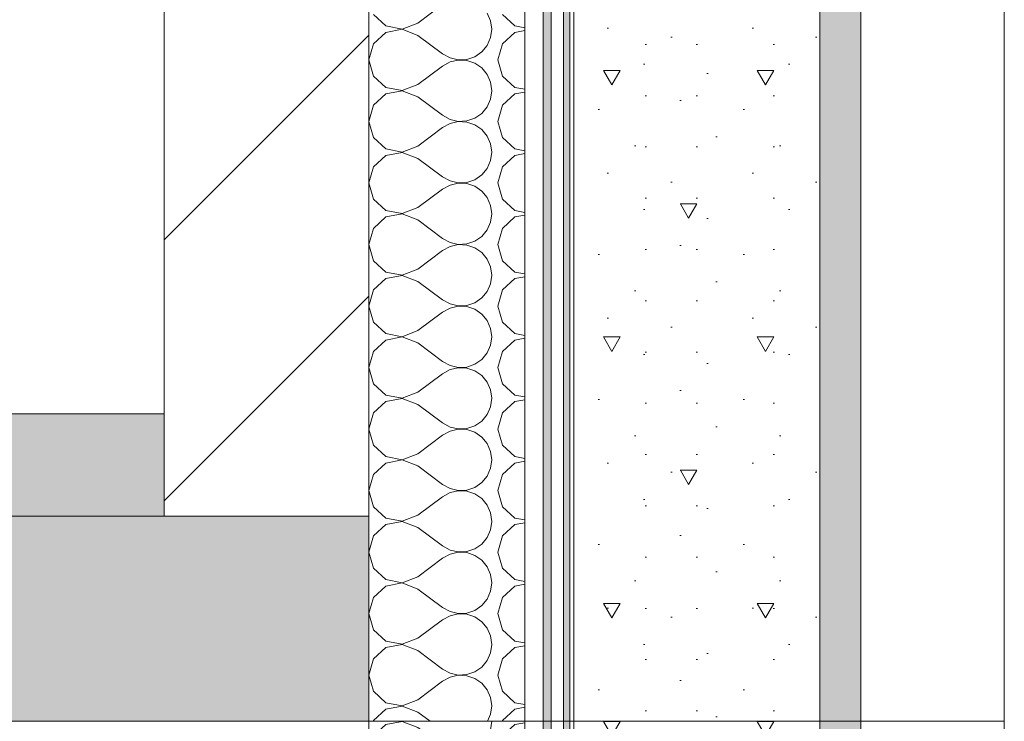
# Model space of a CAD drawing. Header units: millimetres. Extents: x -7244646 to -5701154, y 5723682 to 6071635.
# Tile 434 of 656: x -6357513 to -6356553, y 5781359 to 5782043. Entities that reach past the tile are written whole.
import ezdxf

# ---------------------------------------------------------------- set-up
doc = ezdxf.new("R2010")
doc.units = ezdxf.units.MM
doc.header["$MEASUREMENT"] = 0
doc.set_wipeout_variables(frame=1)
doc.linetypes.add('Wipeout_Contour', pattern=[1000, 0, -1000])
for name, color, linetype, lineweight in [('0_Ном._пера__1', 7, 'Continuous', 0), ('0_Ном._пера__120', 7, 'Continuous', 0), ('0_Ном._пера__141', 7, 'Continuous', 5), ('0_Ном._пера__2', 8, 'Continuous', 15), ('0_Ном._пера__21', 7, 'Continuous', 5)]:
    doc.layers.add(name, color=color, linetype=linetype, lineweight=lineweight)
doc.layers.add('0_Ном._пера__166', color=7, linetype='Continuous', lineweight=5, true_color=0x97cbff)

# ---------------------------------------------------------------- blocks, each defined once
blk = doc.blocks.new('*X290', base_point=(-7387333.12, 5739809.18))
at = {"layer": '0_Ном._пера__1', "color": 7, "linetype": 'Continuous', "lineweight": 0}
for p, q in [((-6357156.17, 5781356.01), (-6357168.27, 5781344.95)), ((-6357140.06, 5781359.06), (-6357156.17, 5781356.01)), ((-6357124.75, 5781353.18), (-6357140.06, 5781359.06)), ((-6357124.75, 5781353.18), (-6357100.75, 5781335.18)), ((-6357053.89, 5781350.98), (-6357052.75, 5781359.18)), ((-6357030.17, 5781356.01), (-6357042.27, 5781344.95)), ((-6357020.66, 5781357.81), (-6357030.17, 5781356.01)), ((-6357168.27, 5781344.95), (-6357172.75, 5781329.18)), ((-6357062.51, 5781337.03), (-6357057.23, 5781343.41)), ((-6357057.23, 5781343.41), (-6357053.89, 5781350.98)), ((-6357042.27, 5781344.95), (-6357046.75, 5781329.18)), ((-6357100.75, 5781335.18), (-6357093.51, 5781331.17)), ((-6357069.34, 5781332.35), (-6357062.51, 5781337.03)), ((-6357172.75, 5781329.18), (-6357168.27, 5781313.41)), ((-6357093.51, 5781327.19), (-6357100.75, 5781323.18)), ((-6357093.51, 5781331.17), (-6357085.45, 5781329.3)), ((-6357085.45, 5781329.06), (-6357093.51, 5781327.19)), ((-6357085.45, 5781329.3), (-6357077.18, 5781329.7)), ((-6357077.18, 5781328.66), (-6357085.45, 5781329.06)), ((-6357077.18, 5781329.7), (-6357069.34, 5781332.35)), ((-6357069.34, 5781326.01), (-6357077.18, 5781328.66)), ((-6357062.51, 5781321.33), (-6357069.34, 5781326.01)), ((-6357046.75, 5781329.18), (-6357042.27, 5781313.41)), ((-6357124.75, 5781305.18), (-6357100.75, 5781323.18)), ((-6357057.23, 5781314.95), (-6357062.51, 5781321.33)), ((-6357053.89, 5781307.38), (-6357057.23, 5781314.95)), ((-6357168.27, 5781313.41), (-6357156.17, 5781302.35)), ((-6357140.06, 5781299.3), (-6357124.75, 5781305.18)), ((-6357052.75, 5781299.18), (-6357053.89, 5781307.38)), ((-6357042.27, 5781313.41), (-6357030.17, 5781302.35)), ((-6357156.17, 5781296.01), (-6357168.27, 5781284.95)), ((-6357156.17, 5781302.35), (-6357140.06, 5781299.3)), ((-6357140.06, 5781299.06), (-6357156.17, 5781296.01)), ((-6357124.75, 5781293.18), (-6357140.06, 5781299.06)), ((-6357053.89, 5781290.98), (-6357052.75, 5781299.18)), ((-6357030.17, 5781296.01), (-6357042.27, 5781284.95)), ((-6357030.17, 5781302.35), (-6357020.66, 5781300.55)), ((-6357020.66, 5781297.81), (-6357030.17, 5781296.01)), ((-6357124.75, 5781293.18), (-6357100.75, 5781275.18)), ((-6357057.23, 5781283.41), (-6357053.89, 5781290.98)), ((-6357168.27, 5781284.95), (-6357172.75, 5781269.18)), ((-6357069.34, 5781272.35), (-6357062.51, 5781277.03)), ((-6357062.51, 5781277.03), (-6357057.23, 5781283.41)), ((-6357042.27, 5781284.95), (-6357046.75, 5781269.18)), ((-6357172.75, 5781269.18), (-6357168.27, 5781253.41)), ((-6357100.75, 5781275.18), (-6357093.51, 5781271.17)), ((-6357093.51, 5781267.19), (-6357100.75, 5781263.18)), ((-6357093.51, 5781271.17), (-6357085.45, 5781269.3)), ((-6357085.45, 5781269.06), (-6357093.51, 5781267.19)), ((-6357085.45, 5781269.3), (-6357077.18, 5781269.7)), ((-6357077.18, 5781268.66), (-6357085.45, 5781269.06)), ((-6357077.18, 5781269.7), (-6357069.34, 5781272.35)), ((-6357069.34, 5781266.01), (-6357077.18, 5781268.66)), ((-6357062.51, 5781261.33), (-6357069.34, 5781266.01)), ((-6357046.75, 5781269.18), (-6357042.27, 5781253.41)), ((-6357124.75, 5781245.18), (-6357100.75, 5781263.18)), ((-6357057.23, 5781254.95), (-6357062.51, 5781261.33)), ((-6357168.27, 5781253.41), (-6357156.17, 5781242.35)), ((-6357053.89, 5781247.38), (-6357057.23, 5781254.95)), ((-6357052.75, 5781239.18), (-6357053.89, 5781247.38)), ((-6357042.27, 5781253.41), (-6357030.17, 5781242.35)), ((-6357156.17, 5781242.35), (-6357140.06, 5781239.3)), ((-6357140.06, 5781239.06), (-6357156.17, 5781236.01)), ((-6357140.06, 5781239.3), (-6357124.75, 5781245.18)), ((-6357124.75, 5781233.18), (-6357140.06, 5781239.06)), ((-6357053.89, 5781230.98), (-6357052.75, 5781239.18)), ((-6357030.17, 5781242.35), (-6357020.66, 5781240.55)), ((-6357020.66, 5781237.81), (-6357030.17, 5781236.01)), ((-6357156.17, 5781236.01), (-6357168.27, 5781224.95)), ((-6357124.75, 5781233.18), (-6357100.75, 5781215.18)), ((-6357057.23, 5781223.41), (-6357053.89, 5781230.98)), ((-6357030.17, 5781236.01), (-6357042.27, 5781224.95)), ((-6357168.27, 5781224.95), (-6357172.75, 5781209.18)), ((-6357062.51, 5781217.03), (-6357057.23, 5781223.41)), ((-6357042.27, 5781224.95), (-6357046.75, 5781209.18)), ((-6357172.75, 5781209.18), (-6357168.27, 5781193.41)), ((-6357100.75, 5781215.18), (-6357093.51, 5781211.17)), ((-6357093.51, 5781211.17), (-6357085.45, 5781209.3)), ((-6357085.45, 5781209.06), (-6357093.51, 5781207.19)), ((-6357085.45, 5781209.3), (-6357077.18, 5781209.7)), ((-6357077.18, 5781208.66), (-6357085.45, 5781209.06)), ((-6357077.18, 5781209.7), (-6357069.34, 5781212.35)), ((-6357069.34, 5781206.01), (-6357077.18, 5781208.66)), ((-6357069.34, 5781212.35), (-6357062.51, 5781217.03)), ((-6357046.75, 5781209.18), (-6357042.27, 5781193.41)), ((-6357124.75, 5781185.18), (-6357100.75, 5781203.18)), ((-6357093.51, 5781207.19), (-6357100.75, 5781203.18)), ((-6357062.51, 5781201.33), (-6357069.34, 5781206.01)), ((-6357057.23, 5781194.95), (-6357062.51, 5781201.33)), ((-6357168.27, 5781193.41), (-6357156.17, 5781182.35)), ((-6357053.89, 5781187.38), (-6357057.23, 5781194.95)), ((-6357042.27, 5781193.41), (-6357030.17, 5781182.35)), ((-6357156.17, 5781182.35), (-6357140.06, 5781179.3)), ((-6357140.06, 5781179.3), (-6357124.75, 5781185.18)), ((-6357052.75, 5781179.18), (-6357053.89, 5781187.38)), ((-6357030.17, 5781182.35), (-6357020.66, 5781180.55)), ((-6357156.17, 5781176.01), (-6357168.27, 5781164.95)), ((-6357140.06, 5781179.06), (-6357156.17, 5781176.01)), ((-6357124.75, 5781173.18), (-6357140.06, 5781179.06)), ((-6357124.75, 5781173.18), (-6357100.75, 5781155.18)), ((-6357057.23, 5781163.41), (-6357053.89, 5781170.98)), ((-6357053.89, 5781170.98), (-6357052.75, 5781179.18)), ((-6357030.17, 5781176.01), (-6357042.27, 5781164.95)), ((-6357020.66, 5781177.81), (-6357030.17, 5781176.01)), ((-6357168.27, 5781164.95), (-6357172.75, 5781149.18)), ((-6357062.51, 5781157.03), (-6357057.23, 5781163.41)), ((-6357042.27, 5781164.95), (-6357046.75, 5781149.18)), ((-6357100.75, 5781155.18), (-6357093.51, 5781151.17)), ((-6357093.51, 5781151.17), (-6357085.45, 5781149.3)), ((-6357077.18, 5781149.7), (-6357069.34, 5781152.35)), ((-6357069.34, 5781152.35), (-6357062.51, 5781157.03)), ((-6357172.75, 5781149.18), (-6357168.27, 5781133.41)), ((-6357124.75, 5781125.18), (-6357100.75, 5781143.18)), ((-6357093.51, 5781147.19), (-6357100.75, 5781143.18)), ((-6357085.45, 5781149.06), (-6357093.51, 5781147.19)), ((-6357085.45, 5781149.3), (-6357077.18, 5781149.7)), ((-6357077.18, 5781148.66), (-6357085.45, 5781149.06)), ((-6357069.34, 5781146.01), (-6357077.18, 5781148.66)), ((-6357062.51, 5781141.33), (-6357069.34, 5781146.01)), ((-6357057.23, 5781134.95), (-6357062.51, 5781141.33)), ((-6357046.75, 5781149.18), (-6357042.27, 5781133.41)), ((-6357168.27, 5781133.41), (-6357156.17, 5781122.35)), ((-6357053.89, 5781127.38), (-6357057.23, 5781134.95)), ((-6357042.27, 5781133.41), (-6357030.17, 5781122.35)), ((-6357156.17, 5781122.35), (-6357140.06, 5781119.3)), ((-6357140.06, 5781119.3), (-6357124.75, 5781125.18)), ((-6357052.75, 5781119.18), (-6357053.89, 5781127.38)), ((-6357030.17, 5781122.35), (-6357020.66, 5781120.55)), ((-6357156.17, 5781116.01), (-6357168.27, 5781104.95)), ((-6357140.06, 5781119.06), (-6357156.17, 5781116.01)), ((-6357124.75, 5781113.18), (-6357140.06, 5781119.06)), ((-6357124.75, 5781113.18), (-6357100.75, 5781095.18)), ((-6357053.89, 5781110.98), (-6357052.75, 5781119.18)), ((-6357030.17, 5781116.01), (-6357042.27, 5781104.95)), ((-6357020.66, 5781117.81), (-6357030.17, 5781116.01)), ((-6357168.27, 5781104.95), (-6357172.75, 5781089.18)), ((-6357062.51, 5781097.03), (-6357057.23, 5781103.41)), ((-6357057.23, 5781103.41), (-6357053.89, 5781110.98)), ((-6357042.27, 5781104.95), (-6357046.75, 5781089.18)), ((-6357100.75, 5781095.18), (-6357093.51, 5781091.17)), ((-6357069.34, 5781092.35), (-6357062.51, 5781097.03)), ((-6357172.75, 5781089.18), (-6357168.27, 5781073.41)), ((-6357093.51, 5781087.19), (-6357100.75, 5781083.18)), ((-6357093.51, 5781091.17), (-6357085.45, 5781089.3)), ((-6357085.45, 5781089.06), (-6357093.51, 5781087.19)), ((-6357085.45, 5781089.3), (-6357077.18, 5781089.7)), ((-6357077.18, 5781088.66), (-6357085.45, 5781089.06)), ((-6357077.18, 5781089.7), (-6357069.34, 5781092.35)), ((-6357069.34, 5781086.01), (-6357077.18, 5781088.66)), ((-6357062.51, 5781081.33), (-6357069.34, 5781086.01)), ((-6357046.75, 5781089.18), (-6357042.27, 5781073.41)), ((-6357124.75, 5781065.18), (-6357100.75, 5781083.18)), ((-6357057.23, 5781074.95), (-6357062.51, 5781081.33)), ((-6357053.89, 5781067.38), (-6357057.23, 5781074.95)), ((-6357168.27, 5781073.41), (-6357156.17, 5781062.35)), ((-6357140.06, 5781059.3), (-6357124.75, 5781065.18)), ((-6357052.75, 5781059.18), (-6357053.89, 5781067.38)), ((-6357042.27, 5781073.41), (-6357030.17, 5781062.35)), ((-6357156.17, 5781062.35), (-6357140.06, 5781059.3)), ((-6357030.17, 5781062.35), (-6357020.66, 5781060.55))]:
    blk.add_line(p, q, dxfattribs=at)
blk = doc.blocks.new('Штриховка_73_3', base_point=(-7387333.12, 5739809.18))
at = {"color": 254, "linetype": 'Wipeout_Contour', "lineweight": 0, "ltscale": 34370931.46516086}
blk.add_wipeout([(-6357172.75, 5781359.18), (-6357172.75, 5781059.18), (-6357020.66, 5781059.18), (-6357020.66, 5781359.18)], dxfattribs=at)
at = {"layer": '0_Ном._пера__1', "color": 7, "linetype": 'Continuous', "lineweight": 0, "flags": 128}
blk.add_lwpolyline([(-6357172.75, 5781359.18), (-6357172.75, 5781059.18), (-6357020.66, 5781059.18), (-6357020.66, 5781359.18)], close=True, dxfattribs=at)
at = {"layer": '0_Ном._пера__1', "color": 7, "linetype": 'Continuous', "lineweight": 0}
blk.add_blockref('*X290', (-7387333.12, 5739809.18), dxfattribs=at)
blk = doc.blocks.new('*X300', base_point=(-7387333.12, 5739809.18))
at = {"layer": '0_Ном._пера__1', "color": 7, "linetype": 'Continuous', "lineweight": 0}
for p, q in [((-6357124.75, 5782040.18), (-6357100.75, 5782058.18)), ((-6357168.27, 5782048.41), (-6357156.17, 5782037.35)), ((-6357053.89, 5782042.38), (-6357057.23, 5782049.95)), ((-6357042.27, 5782048.41), (-6357030.17, 5782037.35)), ((-6357156.17, 5782037.35), (-6357140.06, 5782034.3)), ((-6357140.06, 5782034.3), (-6357124.75, 5782040.18)), ((-6357052.75, 5782034.18), (-6357053.89, 5782042.38)), ((-6357030.17, 5782037.35), (-6357020.66, 5782035.55)), ((-6357156.17, 5782031.01), (-6357168.27, 5782019.95)), ((-6357140.06, 5782034.06), (-6357156.17, 5782031.01)), ((-6357124.75, 5782028.18), (-6357140.06, 5782034.06)), ((-6357124.75, 5782028.18), (-6357100.75, 5782010.18)), ((-6357057.23, 5782018.41), (-6357053.89, 5782025.98)), ((-6357053.89, 5782025.98), (-6357052.75, 5782034.18)), ((-6357030.17, 5782031.01), (-6357042.27, 5782019.95)), ((-6357020.66, 5782032.81), (-6357030.17, 5782031.01)), ((-6357168.27, 5782019.95), (-6357172.75, 5782004.18)), ((-6357062.51, 5782012.03), (-6357057.23, 5782018.41)), ((-6357042.27, 5782019.95), (-6357046.75, 5782004.18)), ((-6357100.75, 5782010.18), (-6357093.51, 5782006.17)), ((-6357093.51, 5782006.17), (-6357085.45, 5782004.3)), ((-6357077.18, 5782004.7), (-6357069.34, 5782007.35)), ((-6357069.34, 5782007.35), (-6357062.51, 5782012.03)), ((-6357172.75, 5782004.18), (-6357168.27, 5781988.41)), ((-6357124.75, 5781980.18), (-6357100.75, 5781998.18)), ((-6357093.51, 5782002.19), (-6357100.75, 5781998.18)), ((-6357085.45, 5782004.06), (-6357093.51, 5782002.19)), ((-6357085.45, 5782004.3), (-6357077.18, 5782004.7)), ((-6357077.18, 5782003.66), (-6357085.45, 5782004.06)), ((-6357069.34, 5782001.01), (-6357077.18, 5782003.66)), ((-6357062.51, 5781996.33), (-6357069.34, 5782001.01)), ((-6357057.23, 5781989.95), (-6357062.51, 5781996.33)), ((-6357046.75, 5782004.18), (-6357042.27, 5781988.41)), ((-6357168.27, 5781988.41), (-6357156.17, 5781977.35)), ((-6357053.89, 5781982.38), (-6357057.23, 5781989.95)), ((-6357042.27, 5781988.41), (-6357030.17, 5781977.35)), ((-6357156.17, 5781977.35), (-6357140.06, 5781974.3)), ((-6357140.06, 5781974.3), (-6357124.75, 5781980.18)), ((-6357052.75, 5781974.18), (-6357053.89, 5781982.38)), ((-6357030.17, 5781977.35), (-6357020.66, 5781975.55)), ((-6357156.17, 5781971.01), (-6357168.27, 5781959.95)), ((-6357140.06, 5781974.06), (-6357156.17, 5781971.01)), ((-6357124.75, 5781968.18), (-6357140.06, 5781974.06)), ((-6357124.75, 5781968.18), (-6357100.75, 5781950.18)), ((-6357053.89, 5781965.98), (-6357052.75, 5781974.18)), ((-6357030.17, 5781971.01), (-6357042.27, 5781959.95)), ((-6357020.66, 5781972.81), (-6357030.17, 5781971.01)), ((-6357168.27, 5781959.95), (-6357172.75, 5781944.18)), ((-6357062.51, 5781952.03), (-6357057.23, 5781958.41)), ((-6357057.23, 5781958.41), (-6357053.89, 5781965.98)), ((-6357042.27, 5781959.95), (-6357046.75, 5781944.18)), ((-6357100.75, 5781950.18), (-6357093.51, 5781946.17)), ((-6357069.34, 5781947.35), (-6357062.51, 5781952.03)), ((-6357172.75, 5781944.18), (-6357168.27, 5781928.41)), ((-6357093.51, 5781942.19), (-6357100.75, 5781938.18)), ((-6357093.51, 5781946.17), (-6357085.45, 5781944.3)), ((-6357085.45, 5781944.06), (-6357093.51, 5781942.19)), ((-6357085.45, 5781944.3), (-6357077.18, 5781944.7)), ((-6357077.18, 5781943.66), (-6357085.45, 5781944.06)), ((-6357077.18, 5781944.7), (-6357069.34, 5781947.35)), ((-6357069.34, 5781941.01), (-6357077.18, 5781943.66)), ((-6357062.51, 5781936.33), (-6357069.34, 5781941.01)), ((-6357046.75, 5781944.18), (-6357042.27, 5781928.41)), ((-6357124.75, 5781920.18), (-6357100.75, 5781938.18)), ((-6357057.23, 5781929.95), (-6357062.51, 5781936.33)), ((-6357053.89, 5781922.38), (-6357057.23, 5781929.95)), ((-6357168.27, 5781928.41), (-6357156.17, 5781917.35)), ((-6357140.06, 5781914.3), (-6357124.75, 5781920.18)), ((-6357052.75, 5781914.18), (-6357053.89, 5781922.38)), ((-6357042.27, 5781928.41), (-6357030.17, 5781917.35)), ((-6357156.17, 5781911.01), (-6357168.27, 5781899.95)), ((-6357156.17, 5781917.35), (-6357140.06, 5781914.3)), ((-6357140.06, 5781914.06), (-6357156.17, 5781911.01)), ((-6357124.75, 5781908.18), (-6357140.06, 5781914.06)), ((-6357053.89, 5781905.98), (-6357052.75, 5781914.18)), ((-6357030.17, 5781911.01), (-6357042.27, 5781899.95)), ((-6357030.17, 5781917.35), (-6357020.66, 5781915.55)), ((-6357020.66, 5781912.81), (-6357030.17, 5781911.01)), ((-6357168.27, 5781899.95), (-6357172.75, 5781884.18)), ((-6357124.75, 5781908.18), (-6357100.75, 5781890.18)), ((-6357057.23, 5781898.41), (-6357053.89, 5781905.98)), ((-6357042.27, 5781899.95), (-6357046.75, 5781884.18)), ((-6357069.34, 5781887.35), (-6357062.51, 5781892.03)), ((-6357062.51, 5781892.03), (-6357057.23, 5781898.41)), ((-6357172.75, 5781884.18), (-6357168.27, 5781868.41)), ((-6357100.75, 5781890.18), (-6357093.51, 5781886.17)), ((-6357093.51, 5781882.19), (-6357100.75, 5781878.18)), ((-6357093.51, 5781886.17), (-6357085.45, 5781884.3)), ((-6357085.45, 5781884.06), (-6357093.51, 5781882.19)), ((-6357085.45, 5781884.3), (-6357077.18, 5781884.7)), ((-6357077.18, 5781883.66), (-6357085.45, 5781884.06)), ((-6357077.18, 5781884.7), (-6357069.34, 5781887.35)), ((-6357069.34, 5781881.01), (-6357077.18, 5781883.66)), ((-6357062.51, 5781876.33), (-6357069.34, 5781881.01)), ((-6357046.75, 5781884.18), (-6357042.27, 5781868.41)), ((-6357124.75, 5781860.18), (-6357100.75, 5781878.18)), ((-6357057.23, 5781869.95), (-6357062.51, 5781876.33)), ((-6357168.27, 5781868.41), (-6357156.17, 5781857.35)), ((-6357053.89, 5781862.38), (-6357057.23, 5781869.95)), ((-6357052.75, 5781854.18), (-6357053.89, 5781862.38)), ((-6357042.27, 5781868.41), (-6357030.17, 5781857.35)), ((-6357156.17, 5781857.35), (-6357140.06, 5781854.3)), ((-6357140.06, 5781854.06), (-6357156.17, 5781851.01)), ((-6357140.06, 5781854.3), (-6357124.75, 5781860.18)), ((-6357124.75, 5781848.18), (-6357140.06, 5781854.06)), ((-6357053.89, 5781845.98), (-6357052.75, 5781854.18)), ((-6357030.17, 5781857.35), (-6357020.66, 5781855.55)), ((-6357020.66, 5781852.81), (-6357030.17, 5781851.01)), ((-6357156.17, 5781851.01), (-6357168.27, 5781839.95)), ((-6357124.75, 5781848.18), (-6357100.75, 5781830.18)), ((-6357057.23, 5781838.41), (-6357053.89, 5781845.98)), ((-6357030.17, 5781851.01), (-6357042.27, 5781839.95)), ((-6357168.27, 5781839.95), (-6357172.75, 5781824.18)), ((-6357062.51, 5781832.03), (-6357057.23, 5781838.41)), ((-6357042.27, 5781839.95), (-6357046.75, 5781824.18)), ((-6357172.75, 5781824.18), (-6357168.27, 5781808.41)), ((-6357100.75, 5781830.18), (-6357093.51, 5781826.17)), ((-6357093.51, 5781826.17), (-6357085.45, 5781824.3)), ((-6357085.45, 5781824.06), (-6357093.51, 5781822.19)), ((-6357085.45, 5781824.3), (-6357077.18, 5781824.7)), ((-6357077.18, 5781823.66), (-6357085.45, 5781824.06)), ((-6357077.18, 5781824.7), (-6357069.34, 5781827.35)), ((-6357069.34, 5781821.01), (-6357077.18, 5781823.66)), ((-6357069.34, 5781827.35), (-6357062.51, 5781832.03)), ((-6357046.75, 5781824.18), (-6357042.27, 5781808.41)), ((-6357124.75, 5781800.18), (-6357100.75, 5781818.18)), ((-6357093.51, 5781822.19), (-6357100.75, 5781818.18)), ((-6357062.51, 5781816.33), (-6357069.34, 5781821.01)), ((-6357057.23, 5781809.95), (-6357062.51, 5781816.33)), ((-6357168.27, 5781808.41), (-6357156.17, 5781797.35)), ((-6357053.89, 5781802.38), (-6357057.23, 5781809.95)), ((-6357042.27, 5781808.41), (-6357030.17, 5781797.35)), ((-6357156.17, 5781797.35), (-6357140.06, 5781794.3)), ((-6357140.06, 5781794.3), (-6357124.75, 5781800.18)), ((-6357052.75, 5781794.18), (-6357053.89, 5781802.38)), ((-6357053.89, 5781785.98), (-6357052.75, 5781794.18)), ((-6357030.17, 5781797.35), (-6357020.66, 5781795.55)), ((-6357156.17, 5781791.01), (-6357168.27, 5781779.95)), ((-6357140.06, 5781794.06), (-6357156.17, 5781791.01)), ((-6357124.75, 5781788.18), (-6357140.06, 5781794.06)), ((-6357124.75, 5781788.18), (-6357100.75, 5781770.18)), ((-6357057.23, 5781778.41), (-6357053.89, 5781785.98)), ((-6357030.17, 5781791.01), (-6357042.27, 5781779.95)), ((-6357020.66, 5781792.81), (-6357030.17, 5781791.01)), ((-6357168.27, 5781779.95), (-6357172.75, 5781764.18)), ((-6357062.51, 5781772.03), (-6357057.23, 5781778.41)), ((-6357042.27, 5781779.95), (-6357046.75, 5781764.18)), ((-6357100.75, 5781770.18), (-6357093.51, 5781766.17)), ((-6357093.51, 5781766.17), (-6357085.45, 5781764.3)), ((-6357077.18, 5781764.7), (-6357069.34, 5781767.35)), ((-6357069.34, 5781767.35), (-6357062.51, 5781772.03)), ((-6357172.75, 5781764.18), (-6357168.27, 5781748.41)), ((-6357124.75, 5781740.18), (-6357100.75, 5781758.18)), ((-6357093.51, 5781762.19), (-6357100.75, 5781758.18)), ((-6357085.45, 5781764.06), (-6357093.51, 5781762.19)), ((-6357085.45, 5781764.3), (-6357077.18, 5781764.7)), ((-6357077.18, 5781763.66), (-6357085.45, 5781764.06)), ((-6357069.34, 5781761.01), (-6357077.18, 5781763.66)), ((-6357062.51, 5781756.33), (-6357069.34, 5781761.01)), ((-6357057.23, 5781749.95), (-6357062.51, 5781756.33)), ((-6357046.75, 5781764.18), (-6357042.27, 5781748.41)), ((-6357168.27, 5781748.41), (-6357156.17, 5781737.35)), ((-6357053.89, 5781742.38), (-6357057.23, 5781749.95)), ((-6357042.27, 5781748.41), (-6357030.17, 5781737.35)), ((-6357156.17, 5781737.35), (-6357140.06, 5781734.3)), ((-6357140.06, 5781734.3), (-6357124.75, 5781740.18)), ((-6357052.75, 5781734.18), (-6357053.89, 5781742.38)), ((-6357030.17, 5781737.35), (-6357020.66, 5781735.55)), ((-6357156.17, 5781731.01), (-6357168.27, 5781719.95)), ((-6357140.06, 5781734.06), (-6357156.17, 5781731.01)), ((-6357124.75, 5781728.18), (-6357140.06, 5781734.06)), ((-6357124.75, 5781728.18), (-6357100.75, 5781710.18)), ((-6357053.89, 5781725.98), (-6357052.75, 5781734.18)), ((-6357030.17, 5781731.01), (-6357042.27, 5781719.95)), ((-6357020.66, 5781732.81), (-6357030.17, 5781731.01)), ((-6357168.27, 5781719.95), (-6357172.75, 5781704.18)), ((-6357062.51, 5781712.03), (-6357057.23, 5781718.41)), ((-6357057.23, 5781718.41), (-6357053.89, 5781725.98)), ((-6357042.27, 5781719.95), (-6357046.75, 5781704.18)), ((-6357100.75, 5781710.18), (-6357093.51, 5781706.17)), ((-6357069.34, 5781707.35), (-6357062.51, 5781712.03)), ((-6357172.75, 5781704.18), (-6357168.27, 5781688.41)), ((-6357124.75, 5781680.18), (-6357100.75, 5781698.18)), ((-6357093.51, 5781702.19), (-6357100.75, 5781698.18)), ((-6357093.51, 5781706.17), (-6357085.45, 5781704.3)), ((-6357085.45, 5781704.06), (-6357093.51, 5781702.19)), ((-6357085.45, 5781704.3), (-6357077.18, 5781704.7)), ((-6357077.18, 5781703.66), (-6357085.45, 5781704.06)), ((-6357077.18, 5781704.7), (-6357069.34, 5781707.35)), ((-6357069.34, 5781701.01), (-6357077.18, 5781703.66)), ((-6357062.51, 5781696.33), (-6357069.34, 5781701.01)), ((-6357046.75, 5781704.18), (-6357042.27, 5781688.41)), ((-6357057.23, 5781689.95), (-6357062.51, 5781696.33)), ((-6357053.89, 5781682.38), (-6357057.23, 5781689.95)), ((-6357168.27, 5781688.41), (-6357156.17, 5781677.35)), ((-6357140.06, 5781674.3), (-6357124.75, 5781680.18)), ((-6357052.75, 5781674.18), (-6357053.89, 5781682.38)), ((-6357042.27, 5781688.41), (-6357030.17, 5781677.35)), ((-6357156.17, 5781671.01), (-6357168.27, 5781659.95)), ((-6357156.17, 5781677.35), (-6357140.06, 5781674.3)), ((-6357140.06, 5781674.06), (-6357156.17, 5781671.01)), ((-6357124.75, 5781668.18), (-6357140.06, 5781674.06)), ((-6357053.89, 5781665.98), (-6357052.75, 5781674.18)), ((-6357030.17, 5781671.01), (-6357042.27, 5781659.95)), ((-6357030.17, 5781677.35), (-6357020.66, 5781675.55)), ((-6357020.66, 5781672.81), (-6357030.17, 5781671.01)), ((-6357168.27, 5781659.95), (-6357172.75, 5781644.18)), ((-6357124.75, 5781668.18), (-6357100.75, 5781650.18)), ((-6357057.23, 5781658.41), (-6357053.89, 5781665.98)), ((-6357042.27, 5781659.95), (-6357046.75, 5781644.18)), ((-6357100.75, 5781650.18), (-6357093.51, 5781646.17)), ((-6357069.34, 5781647.35), (-6357062.51, 5781652.03)), ((-6357062.51, 5781652.03), (-6357057.23, 5781658.41)), ((-6357172.75, 5781644.18), (-6357168.27, 5781628.41)), ((-6357093.51, 5781642.19), (-6357100.75, 5781638.18)), ((-6357093.51, 5781646.17), (-6357085.45, 5781644.3)), ((-6357085.45, 5781644.06), (-6357093.51, 5781642.19)), ((-6357085.45, 5781644.3), (-6357077.18, 5781644.7)), ((-6357077.18, 5781643.66), (-6357085.45, 5781644.06)), ((-6357077.18, 5781644.7), (-6357069.34, 5781647.35)), ((-6357069.34, 5781641.01), (-6357077.18, 5781643.66)), ((-6357062.51, 5781636.33), (-6357069.34, 5781641.01)), ((-6357046.75, 5781644.18), (-6357042.27, 5781628.41)), ((-6357124.75, 5781620.18), (-6357100.75, 5781638.18)), ((-6357057.23, 5781629.95), (-6357062.51, 5781636.33)), ((-6357168.27, 5781628.41), (-6357156.17, 5781617.35)), ((-6357053.89, 5781622.38), (-6357057.23, 5781629.95)), ((-6357052.75, 5781614.18), (-6357053.89, 5781622.38)), ((-6357042.27, 5781628.41), (-6357030.17, 5781617.35)), ((-6357156.17, 5781617.35), (-6357140.06, 5781614.3)), ((-6357140.06, 5781614.06), (-6357156.17, 5781611.01)), ((-6357140.06, 5781614.3), (-6357124.75, 5781620.18)), ((-6357124.75, 5781608.18), (-6357140.06, 5781614.06)), ((-6357053.89, 5781605.98), (-6357052.75, 5781614.18)), ((-6357030.17, 5781617.35), (-6357020.66, 5781615.55)), ((-6357020.66, 5781612.81), (-6357030.17, 5781611.01)), ((-6357156.17, 5781611.01), (-6357168.27, 5781599.95)), ((-6357124.75, 5781608.18), (-6357100.75, 5781590.18)), ((-6357057.23, 5781598.41), (-6357053.89, 5781605.98)), ((-6357030.17, 5781611.01), (-6357042.27, 5781599.95)), ((-6357168.27, 5781599.95), (-6357172.75, 5781584.18)), ((-6357062.51, 5781592.03), (-6357057.23, 5781598.41)), ((-6357042.27, 5781599.95), (-6357046.75, 5781584.18)), ((-6357172.75, 5781584.18), (-6357168.27, 5781568.41)), ((-6357100.75, 5781590.18), (-6357093.51, 5781586.17)), ((-6357093.51, 5781586.17), (-6357085.45, 5781584.3)), ((-6357085.45, 5781584.06), (-6357093.51, 5781582.19)), ((-6357085.45, 5781584.3), (-6357077.18, 5781584.7)), ((-6357077.18, 5781583.66), (-6357085.45, 5781584.06)), ((-6357077.18, 5781584.7), (-6357069.34, 5781587.35)), ((-6357069.34, 5781581.01), (-6357077.18, 5781583.66)), ((-6357069.34, 5781587.35), (-6357062.51, 5781592.03)), ((-6357046.75, 5781584.18), (-6357042.27, 5781568.41)), ((-6357124.75, 5781560.18), (-6357100.75, 5781578.18)), ((-6357093.51, 5781582.19), (-6357100.75, 5781578.18)), ((-6357062.51, 5781576.33), (-6357069.34, 5781581.01)), ((-6357057.23, 5781569.95), (-6357062.51, 5781576.33)), ((-6357168.27, 5781568.41), (-6357156.17, 5781557.35)), ((-6357053.89, 5781562.38), (-6357057.23, 5781569.95)), ((-6357042.27, 5781568.41), (-6357030.17, 5781557.35)), ((-6357156.17, 5781557.35), (-6357140.06, 5781554.3)), ((-6357140.06, 5781554.06), (-6357156.17, 5781551.01)), ((-6357140.06, 5781554.3), (-6357124.75, 5781560.18)), ((-6357124.75, 5781548.18), (-6357140.06, 5781554.06)), ((-6357052.75, 5781554.18), (-6357053.89, 5781562.38)), ((-6357053.89, 5781545.98), (-6357052.75, 5781554.18)), ((-6357030.17, 5781557.35), (-6357020.66, 5781555.55)), ((-6357156.17, 5781551.01), (-6357168.27, 5781539.95)), ((-6357124.75, 5781548.18), (-6357100.75, 5781530.18)), ((-6357057.23, 5781538.41), (-6357053.89, 5781545.98)), ((-6357030.17, 5781551.01), (-6357042.27, 5781539.95)), ((-6357020.66, 5781552.81), (-6357030.17, 5781551.01)), ((-6357168.27, 5781539.95), (-6357172.75, 5781524.18)), ((-6357062.51, 5781532.03), (-6357057.23, 5781538.41)), ((-6357042.27, 5781539.95), (-6357046.75, 5781524.18)), ((-6357100.75, 5781530.18), (-6357093.51, 5781526.17)), ((-6357093.51, 5781526.17), (-6357085.45, 5781524.3)), ((-6357077.18, 5781524.7), (-6357069.34, 5781527.35)), ((-6357069.34, 5781527.35), (-6357062.51, 5781532.03)), ((-6357172.75, 5781524.18), (-6357168.27, 5781508.41)), ((-6357124.75, 5781500.18), (-6357100.75, 5781518.18)), ((-6357093.51, 5781522.19), (-6357100.75, 5781518.18)), ((-6357085.45, 5781524.06), (-6357093.51, 5781522.19)), ((-6357085.45, 5781524.3), (-6357077.18, 5781524.7)), ((-6357077.18, 5781523.66), (-6357085.45, 5781524.06)), ((-6357069.34, 5781521.01), (-6357077.18, 5781523.66)), ((-6357062.51, 5781516.33), (-6357069.34, 5781521.01)), ((-6357057.23, 5781509.95), (-6357062.51, 5781516.33)), ((-6357046.75, 5781524.18), (-6357042.27, 5781508.41)), ((-6357168.27, 5781508.41), (-6357156.17, 5781497.35)), ((-6357053.89, 5781502.38), (-6357057.23, 5781509.95)), ((-6357042.27, 5781508.41), (-6357030.17, 5781497.35)), ((-6357156.17, 5781497.35), (-6357140.06, 5781494.3)), ((-6357140.06, 5781494.3), (-6357124.75, 5781500.18)), ((-6357052.75, 5781494.18), (-6357053.89, 5781502.38)), ((-6357030.17, 5781497.35), (-6357020.66, 5781495.55)), ((-6357156.17, 5781491.01), (-6357168.27, 5781479.95)), ((-6357140.06, 5781494.06), (-6357156.17, 5781491.01)), ((-6357124.75, 5781488.18), (-6357140.06, 5781494.06)), ((-6357124.75, 5781488.18), (-6357100.75, 5781470.18)), ((-6357053.89, 5781485.98), (-6357052.75, 5781494.18)), ((-6357030.17, 5781491.01), (-6357042.27, 5781479.95)), ((-6357020.66, 5781492.81), (-6357030.17, 5781491.01)), ((-6357168.27, 5781479.95), (-6357172.75, 5781464.18)), ((-6357062.51, 5781472.03), (-6357057.23, 5781478.41)), ((-6357057.23, 5781478.41), (-6357053.89, 5781485.98)), ((-6357042.27, 5781479.95), (-6357046.75, 5781464.18)), ((-6357100.75, 5781470.18), (-6357093.51, 5781466.17)), ((-6357069.34, 5781467.35), (-6357062.51, 5781472.03)), ((-6357172.75, 5781464.18), (-6357168.27, 5781448.41)), ((-6357124.75, 5781440.18), (-6357100.75, 5781458.18)), ((-6357093.51, 5781462.19), (-6357100.75, 5781458.18)), ((-6357093.51, 5781466.17), (-6357085.45, 5781464.3)), ((-6357085.45, 5781464.06), (-6357093.51, 5781462.19)), ((-6357085.45, 5781464.3), (-6357077.18, 5781464.7)), ((-6357077.18, 5781463.66), (-6357085.45, 5781464.06)), ((-6357077.18, 5781464.7), (-6357069.34, 5781467.35)), ((-6357069.34, 5781461.01), (-6357077.18, 5781463.66)), ((-6357062.51, 5781456.33), (-6357069.34, 5781461.01)), ((-6357046.75, 5781464.18), (-6357042.27, 5781448.41)), ((-6357168.27, 5781448.41), (-6357156.17, 5781437.35)), ((-6357057.23, 5781449.95), (-6357062.51, 5781456.33)), ((-6357053.89, 5781442.38), (-6357057.23, 5781449.95)), ((-6357042.27, 5781448.41), (-6357030.17, 5781437.35)), ((-6357140.06, 5781434.3), (-6357124.75, 5781440.18)), ((-6357052.75, 5781434.18), (-6357053.89, 5781442.38)), ((-6357156.17, 5781431.01), (-6357168.27, 5781419.95)), ((-6357156.17, 5781437.35), (-6357140.06, 5781434.3)), ((-6357140.06, 5781434.06), (-6357156.17, 5781431.01)), ((-6357124.75, 5781428.18), (-6357140.06, 5781434.06)), ((-6357053.89, 5781425.98), (-6357052.75, 5781434.18)), ((-6357030.17, 5781431.01), (-6357042.27, 5781419.95)), ((-6357030.17, 5781437.35), (-6357020.66, 5781435.55)), ((-6357020.66, 5781432.81), (-6357030.17, 5781431.01)), ((-6357168.27, 5781419.95), (-6357172.75, 5781404.18)), ((-6357124.75, 5781428.18), (-6357100.75, 5781410.18)), ((-6357057.23, 5781418.41), (-6357053.89, 5781425.98)), ((-6357042.27, 5781419.95), (-6357046.75, 5781404.18)), ((-6357100.75, 5781410.18), (-6357093.51, 5781406.17)), ((-6357069.34, 5781407.35), (-6357062.51, 5781412.03)), ((-6357062.51, 5781412.03), (-6357057.23, 5781418.41)), ((-6357172.75, 5781404.18), (-6357168.27, 5781388.41)), ((-6357093.51, 5781402.19), (-6357100.75, 5781398.18)), ((-6357093.51, 5781406.17), (-6357085.45, 5781404.3)), ((-6357085.45, 5781404.06), (-6357093.51, 5781402.19)), ((-6357085.45, 5781404.3), (-6357077.18, 5781404.7)), ((-6357077.18, 5781403.66), (-6357085.45, 5781404.06)), ((-6357077.18, 5781404.7), (-6357069.34, 5781407.35)), ((-6357069.34, 5781401.01), (-6357077.18, 5781403.66)), ((-6357062.51, 5781396.33), (-6357069.34, 5781401.01)), ((-6357046.75, 5781404.18), (-6357042.27, 5781388.41)), ((-6357124.75, 5781380.18), (-6357100.75, 5781398.18)), ((-6357057.23, 5781389.95), (-6357062.51, 5781396.33)), ((-6357168.27, 5781388.41), (-6357156.17, 5781377.35)), ((-6357053.89, 5781382.38), (-6357057.23, 5781389.95)), ((-6357052.75, 5781374.18), (-6357053.89, 5781382.38)), ((-6357042.27, 5781388.41), (-6357030.17, 5781377.35)), ((-6357156.17, 5781377.35), (-6357140.06, 5781374.3)), ((-6357140.06, 5781374.06), (-6357156.17, 5781371.01)), ((-6357140.06, 5781374.3), (-6357124.75, 5781380.18)), ((-6357124.75, 5781368.18), (-6357140.06, 5781374.06)), ((-6357053.89, 5781365.98), (-6357052.75, 5781374.18)), ((-6357030.17, 5781377.35), (-6357020.66, 5781375.55)), ((-6357020.66, 5781372.81), (-6357030.17, 5781371.01)), ((-6357156.17, 5781371.01), (-6357168.27, 5781359.95)), ((-6357124.75, 5781368.18), (-6357112.75, 5781359.18)), ((-6357056.89, 5781359.18), (-6357053.89, 5781365.98)), ((-6357030.17, 5781371.01), (-6357042.27, 5781359.95)), ((-6357168.27, 5781359.95), (-6357168.49, 5781359.18)), ((-6357042.27, 5781359.95), (-6357042.49, 5781359.18))]:
    blk.add_line(p, q, dxfattribs=at)
blk = doc.blocks.new('Штриховка_78_3', base_point=(-7387333.12, 5739809.18))
at = {"color": 254, "linetype": 'Wipeout_Contour', "lineweight": 0, "ltscale": 34372519.3444047}
blk.add_wipeout([(-6357172.75, 5782239.18), (-6357172.75, 5781359.18), (-6357020.66, 5781359.18), (-6357020.66, 5782239.18)], dxfattribs=at)
at = {"layer": '0_Ном._пера__1', "color": 7, "linetype": 'Continuous', "lineweight": 0, "flags": 128}
blk.add_lwpolyline([(-6357172.75, 5782239.18), (-6357172.75, 5781359.18), (-6357020.66, 5781359.18), (-6357020.66, 5782239.18)], close=True, dxfattribs=at)
at = {"layer": '0_Ном._пера__1', "color": 7, "linetype": 'Continuous', "lineweight": 0}
blk.add_blockref('*X300', (-7387333.12, 5739809.18), dxfattribs=at)

msp = doc.modelspace()

# ---------------------------------------------------------------- hatches: boundary and pattern name
at = {"layer": '0_Ном._пера__1', "linetype": 'Continuous', "lineweight": 0, "true_color": 0x000000}
for points in [[(-6365512.512, 5781559.18), (-6357372.32, 5781559.18), (-6357372.32, 5781659.18), (-6365512.512, 5781659.18)], [(-6356994.657, 5778209.18), (-6356994.657, 5781359.18), (-6357002.657, 5781359.18), (-6357002.657, 5778209.18)], [(-6356976.657, 5778209.18), (-6356976.657, 5781359.18), (-6356982.657, 5781359.18), (-6356982.657, 5778209.18)]]:
    msp.add_hatch(color=18, dxfattribs=at).paths.add_polyline_path(points)
at = {"layer": '0_Ном._пера__166', "linetype": 'Continuous', "lineweight": 0, "true_color": 0x0f1419}
msp.add_hatch(color=168, dxfattribs=at).paths.add_polyline_path([(-6356732.657, 5778209.18), (-6356732.657, 5781359.18), (-6356692.657, 5781359.18), (-6356692.657, 5778209.18)])

# ---------------------------------------------------------------- linework, layer by layer
at = {"layer": '0_Ном._пера__1', "color": 7, "linetype": 'Continuous', "lineweight": 0, "flags": 128}
for points in [[(-6357020.657, 5778209.18), (-6357020.657, 5781359.18), (-6357002.657, 5781359.18), (-6357002.657, 5778209.18)], [(-6356994.657, 5778209.18), (-6356994.657, 5781359.18), (-6357002.657, 5781359.18), (-6357002.657, 5778209.18)], [(-6356994.657, 5778209.18), (-6356994.657, 5781359.18), (-6356982.657, 5781359.18), (-6356982.657, 5778209.18)], [(-6356976.657, 5778209.18), (-6356976.657, 5781359.18), (-6356982.657, 5781359.18), (-6356982.657, 5778209.18)], [(-6356972.657, 5778209.18), (-6356972.657, 5781359.18), (-6356976.657, 5781359.18), (-6356976.657, 5778209.18)], [(-6356732.657, 5778209.18), (-6356732.657, 5781359.18), (-6356692.657, 5781359.18), (-6356692.657, 5778209.18)], [(-6356692.657, 5778209.18), (-6356692.657, 5781359.18), (-6356552.657, 5781359.18), (-6356552.657, 5778209.18)]]:
    msp.add_lwpolyline(points, close=True, dxfattribs=at)
at = {"layer": '0_Ном._пера__120', "color": 7, "linetype": 'Continuous', "lineweight": 0, "flags": 128}
msp.add_lwpolyline([(-6365512.512, 5781559.18), (-6357372.32, 5781559.18), (-6357372.32, 5781659.18), (-6365512.512, 5781659.18)], close=True, dxfattribs=at)

# ---------------------------------------------------------------- next in the draw order: block references
at = {"layer": '0_Ном._пера__1', "color": 7, "linetype": 'Continuous', "lineweight": 0}
msp.add_blockref('Штриховка_73_3', (-7387333.115, 5739809.18), dxfattribs=at)

# ---------------------------------------------------------------- next in the draw order: wipeouts: each hides what was drawn before it
at = {"color": 254, "linetype": 'Wipeout_Contour', "lineweight": 0, "ltscale": 34370209.26406495}
msp.add_wipeout([(-6356732.657, 5781059.18), (-6356972.657, 5781059.18), (-6356972.657, 5781359.18), (-6356732.657, 5781359.18)], dxfattribs=at)

# ---------------------------------------------------------------- next in the draw order: hatches: boundary and pattern name
at = {"layer": '0_Ном._пера__1', "linetype": 'Continuous', "lineweight": 0, "true_color": 0x000000}
msp.add_hatch(color=18, dxfattribs=at).paths.add_polyline_path([(-6356976.657, 5781359.18), (-6356976.657, 5784509.18), (-6356982.657, 5784509.18), (-6356982.657, 5781359.18)])
at = {"layer": '0_Ном._пера__166', "linetype": 'Continuous', "lineweight": 0, "true_color": 0x0f1419}
msp.add_hatch(color=168, dxfattribs=at).paths.add_polyline_path([(-6356732.657, 5781359.18), (-6356732.657, 5784509.18), (-6356692.657, 5784509.18), (-6356692.657, 5781359.18)])
at = {"layer": '0_Ном._пера__2', "linetype": 'Continuous', "lineweight": 15}
h = msp.add_hatch(dxfattribs=at)
h.set_pattern_fill('01_ЦП_СТЯЖКА_1_20_0003', color=8, style=0, pattern_type=2)
h.set_pattern_definition([(180, (-6356852.66, 5780969.18), (0, 259.8), [16.25, -133.75]), (180, (-6356927.66, 5780839.28), (0, 259.81), [16.25, -133.75]), (240, (-6356852.66, 5780969.18), (-225, 129.9), [16.25, -133.75]), (240, (-6357002.66, 5780969.18), (-225, 129.9), [16.25, -133.75]), (300, (-6356868.9, 5780969.18), (225, 129.9), [16.25, -133.75]), (300, (-6357018.9, 5780969.18), (225, 129.9), [16.25, -133.75]), (180, (-6356852.657, 5780944.18), (0, 50), [0, -50, 0, -75]), (225, (-6356877.657, 5780944.18), (-35.3553, 35.3553), [0, -37.5, 0, -62.5])])
h.paths.add_polyline_path([(-6356732.657, 5781059.18), (-6356972.657, 5781059.18), (-6356972.657, 5781359.18), (-6356732.657, 5781359.18)])

# ---------------------------------------------------------------- next in the draw order: linework, layer by layer
at = {"layer": '0_Ном._пера__1', "color": 7, "linetype": 'Continuous', "lineweight": 0, "flags": 128}
for points in [[(-6356976.657, 5781359.18), (-6356976.657, 5784509.18), (-6356982.657, 5784509.18), (-6356982.657, 5781359.18)], [(-6356732.657, 5781359.18), (-6356732.657, 5784509.18), (-6356692.657, 5784509.18), (-6356692.657, 5781359.18)], [(-6356732.657, 5781059.18), (-6356972.657, 5781059.18), (-6356972.657, 5781359.18), (-6356732.657, 5781359.18)]]:
    msp.add_lwpolyline(points, close=True, dxfattribs=at)

# ---------------------------------------------------------------- next in the draw order: wipeouts: each hides what was drawn before it
at = {"color": 254, "linetype": 'Wipeout_Contour', "lineweight": 0, "ltscale": 34375322.84495714}
msp.add_wipeout([(-6357020.657, 5781359.18), (-6357020.657, 5784509.18), (-6357002.657, 5784509.18), (-6357002.657, 5781359.18)], dxfattribs=at)

# ---------------------------------------------------------------- next in the draw order: hatches: boundary and pattern name
at = {"layer": '0_Ном._пера__1', "linetype": 'Continuous', "lineweight": 0, "true_color": 0x000000}
msp.add_hatch(color=18, dxfattribs=at).paths.add_polyline_path([(-6356994.657, 5781359.18), (-6356994.657, 5784509.18), (-6357002.657, 5784509.18), (-6357002.657, 5781359.18)])

# ---------------------------------------------------------------- next in the draw order: linework, layer by layer
at = {"layer": '0_Ном._пера__1', "color": 7, "linetype": 'Continuous', "lineweight": 0, "flags": 128}
for points in [[(-6357020.657, 5781359.18), (-6357020.657, 5784509.18), (-6357002.657, 5784509.18), (-6357002.657, 5781359.18)], [(-6356994.657, 5781359.18), (-6356994.657, 5784509.18), (-6357002.657, 5784509.18), (-6357002.657, 5781359.18)]]:
    msp.add_lwpolyline(points, close=True, dxfattribs=at)

# ---------------------------------------------------------------- next in the draw order: wipeouts: each hides what was drawn before it
at = {"color": 254, "linetype": 'Wipeout_Contour', "lineweight": 0, "ltscale": 34375213.36718708}
msp.add_wipeout([(-6356972.657, 5781359.18), (-6356972.657, 5784509.18), (-6356976.657, 5784509.18), (-6356976.657, 5781359.18)], dxfattribs=at)
at = {"color": 254, "linetype": 'Wipeout_Contour', "lineweight": 0, "ltscale": 34374171.8601087}
msp.add_wipeout([(-6356692.657, 5781359.18), (-6356692.657, 5784509.18), (-6356552.657, 5784509.18), (-6356552.657, 5781359.18)], dxfattribs=at)

# ---------------------------------------------------------------- next in the draw order: linework, layer by layer
at = {"layer": '0_Ном._пера__1', "color": 7, "linetype": 'Continuous', "lineweight": 0, "flags": 128}
for points in [[(-6356972.657, 5781359.18), (-6356972.657, 5784509.18), (-6356976.657, 5784509.18), (-6356976.657, 5781359.18)], [(-6356692.657, 5781359.18), (-6356692.657, 5784509.18), (-6356552.657, 5784509.18), (-6356552.657, 5781359.18)]]:
    msp.add_lwpolyline(points, close=True, dxfattribs=at)

# ---------------------------------------------------------------- next in the draw order: block references
at = {"layer": '0_Ном._пера__1', "color": 7, "linetype": 'Continuous', "lineweight": 0}
msp.add_blockref('Штриховка_78_3', (-7387333.115, 5739809.18), dxfattribs=at)

# ---------------------------------------------------------------- next in the draw order: wipeouts: each hides what was drawn before it
at = {"color": 254, "linetype": 'Wipeout_Contour', "lineweight": 0, "ltscale": 34375254.79094727}
msp.add_wipeout([(-6356994.657, 5781359.18), (-6356994.657, 5784509.18), (-6356982.657, 5784509.18), (-6356982.657, 5781359.18)], dxfattribs=at)

# ---------------------------------------------------------------- next in the draw order: hatches: boundary and pattern name
at = {"layer": '0_Ном._пера__1', "linetype": 'Continuous', "lineweight": 0}
h = msp.add_hatch(dxfattribs=at)
h.set_pattern_fill('БЛОКИ_БЕТОННЫЕ_ЭФФЕКТИВН_7A', style=0, pattern_type=2)
h.set_pattern_definition([(45, (-7387333.12, 5739809.18), (-127.279217, 127.279217), [])])
h.paths.add_polyline_path([(-6357172.753, 5781559.18), (-6357172.753, 5782259.18), (-6357372.32, 5782259.18), (-6357372.32, 5781559.18)])
h = msp.add_hatch(dxfattribs=at)
h.set_pattern_fill('ЖЕЛЕЗОБЕТОН__PROJECT__0003', style=0, pattern_type=2)
h.set_pattern_definition([(45, (-7387333.12, 5739809.18), (-84.852814, 84.852814), []), (45, (-7387375.54, 5739851.61), (-84.852814, 84.852814), [90, -30, 0, -30])])
h.paths.add_polyline_path([(-6374834.353, 5781359.18), (-6357172.753, 5781359.18), (-6357172.753, 5781559.18), (-6374834.353, 5781559.18)])

# ---------------------------------------------------------------- next in the draw order: linework, layer by layer
at = {"layer": '0_Ном._пера__1', "color": 7, "linetype": 'Continuous', "lineweight": 0, "flags": 128}
msp.add_lwpolyline([(-6356994.657, 5781359.18), (-6356994.657, 5784509.18), (-6356982.657, 5784509.18), (-6356982.657, 5781359.18)], close=True, dxfattribs=at)
at = {"layer": '0_Ном._пера__141', "color": 7, "linetype": 'Continuous', "lineweight": 5, "flags": 128}
msp.add_lwpolyline([(-6357172.753, 5781559.18), (-6357172.753, 5782259.18), (-6357372.32, 5782259.18), (-6357372.32, 5781559.18)], close=True, dxfattribs=at)
at = {"layer": '0_Ном._пера__21', "color": 7, "linetype": 'Continuous', "lineweight": 5, "flags": 128}
msp.add_lwpolyline([(-6374834.353, 5781359.18), (-6357172.753, 5781359.18), (-6357172.753, 5781559.18), (-6374834.353, 5781559.18)], close=True, dxfattribs=at)

# ---------------------------------------------------------------- next in the draw order: wipeouts: each hides what was drawn before it
at = {"color": 254, "linetype": 'Wipeout_Contour', "lineweight": 0, "ltscale": 34371797.17652188}
msp.add_wipeout([(-6356732.657, 5781359.18), (-6356972.657, 5781359.18), (-6356972.657, 5782239.18), (-6356732.657, 5782239.18)], dxfattribs=at)

# ---------------------------------------------------------------- next in the draw order: hatches: boundary and pattern name
at = {"layer": '0_Ном._пера__2', "linetype": 'Continuous', "lineweight": 15}
h = msp.add_hatch(dxfattribs=at)
h.set_pattern_fill('01_ЦП_СТЯЖКА_1_20_0003', color=8, style=0, pattern_type=2)
h.set_pattern_definition([(180, (-6356852.66, 5781344.18), (0, 259.81), [16.25, -133.75]), (180, (-6356927.66, 5781214.28), (0, 259.81), [16.25, -133.75]), (240, (-6356852.66, 5781344.18), (-225, 129.904), [16.25, -133.75]), (240, (-6357002.66, 5781344.18), (-225, 129.904), [16.25, -133.75]), (300, (-6356868.9, 5781344.18), (225, 129.904), [16.25, -133.75]), (300, (-6357018.9, 5781344.18), (225, 129.904), [16.25, -133.75]), (180, (-6356852.657, 5781319.18), (0, 50), [0, -50, 0, -75]), (225, (-6356877.657, 5781319.18), (-35.3553, 35.3553), [0, -37.5, 0, -62.5])])
h.paths.add_polyline_path([(-6356732.657, 5781359.18), (-6356972.657, 5781359.18), (-6356972.657, 5782239.18), (-6356732.657, 5782239.18)])

# ---------------------------------------------------------------- next in the draw order: linework, layer by layer
at = {"layer": '0_Ном._пера__1', "color": 7, "linetype": 'Continuous', "lineweight": 0, "flags": 128}
msp.add_lwpolyline([(-6356732.657, 5781359.18), (-6356972.657, 5781359.18), (-6356972.657, 5782239.18), (-6356732.657, 5782239.18)], close=True, dxfattribs=at)

doc.saveas('drawing.dxf')
